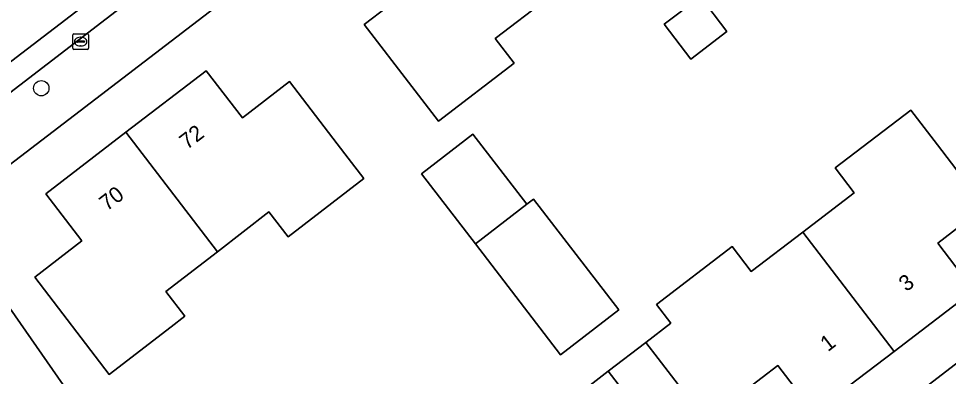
# Model space of a CAD drawing. Extents: x 159352 to 160617, y 385888 to 387323.
# Drawn here: x 160208.1 to 160267.4, y 386699.1 to 386722 of the extents above; entities that cross this region are included whole.
import ezdxf

# ---------------------------------------------------------------- set-up
doc = ezdxf.new("R2010")
doc.units = 0
for name, color, linetype in [('IMGEO_Boom', 7, 'Continuous'), ('IMGEO_Erf', 7, 'Continuous'), ('IMGEO_Groenvoorziening', 7, 'Continuous'), ('IMGEO_Kolk', 7, 'Continuous'), ('IMGEO_Pand', 7, 'Continuous'), ('IMGEO_Pand_nummerreeks', 7, 'Continuous'), ('IMGEO_Rijbaan_lokaal_gesloten', 7, 'Continuous'), ('IMGEO_Voetpad_open', 7, 'Continuous')]:
    doc.layers.add(name, color=color, linetype=linetype)

msp = doc.modelspace()

# ---------------------------------------------------------------- linework, layer by layer
at = {"layer": 'IMGEO_Boom'}
msp.add_circle((160209.501, 386717.511), 0.489, dxfattribs=at)
at = {"layer": 'IMGEO_Erf'}
for points in [[(160294.154, 386720.078), (160292.522, 386722.194), (160288.093, 386727.991), (160265.745, 386757.237), (160256.291, 386750), (160203.329, 386709.461), (160207.16, 386703.955), (160216.013, 386691.229), (160210.854, 386687.263), (160206.666, 386684.043), (160206.023, 386683.551), (160208.385, 386680.46), (160219.222, 386666.026)], [(160223.498, 386665.764), (160294.154, 386720.078)], [(160243.323, 386697.601), (160245.716, 386699.443), (160248.11, 386701.284), (160249.704, 386702.51), (160248.79, 386703.702), (160253.629, 386707.396), (160254.84, 386705.81), (160258.138, 386708.329), (160261.423, 386710.837), (160260.212, 386712.424), (160265.05, 386716.118), (160266.74, 386713.906), (160269.774, 386709.932), (160266.765, 386707.612), (160269.058, 386704.596), (160263.972, 386700.71), (160258.85, 386696.796), (160256.554, 386699.799), (160253.536, 386697.509)]]:
    msp.add_lwpolyline(points, dxfattribs=at)
for points in [[(160246.306, 386724.147), (160245.091, 386725.732), (160241.795, 386723.21), (160238.499, 386720.688), (160239.712, 386719.101), (160234.874, 386715.398), (160233.174, 386717.616), (160230.133, 386721.585), (160233.157, 386723.895), (160230.828, 386726.897), (160235.954, 386730.824), (160241.044, 386734.723), (160243.364, 386731.728), (160246.378, 386734.03), (160249.431, 386730.071), (160251.144, 386727.85)], [(160250.992, 386719.37), (160249.29, 386721.594), (160251.599, 386723.362), (160253.301, 386721.138)], [(160225.264, 386708.023), (160224.043, 386709.61), (160220.746, 386707.074), (160217.448, 386704.538), (160218.667, 386702.951), (160217.79, 386702.277), (160213.826, 386699.229), (160209.099, 386705.452), (160212.1, 386707.77), (160209.791, 386710.773), (160214.907, 386714.695), (160220.035, 386718.626), (160222.352, 386715.616), (160225.363, 386717.933), (160228.404, 386713.964), (160229.101, 386713.054), (160230.105, 386711.745)], [(160237.229, 386707.574), (160233.783, 386712.054), (160237.074, 386714.587), (160240.521, 386710.106), (160240.944, 386710.431), (160246.39, 386703.352), (160242.676, 386700.495)]]:
    msp.add_lwpolyline(points, close=True, dxfattribs=at)
at = {"layer": 'IMGEO_Groenvoorziening'}
msp.add_lwpolyline([(160210.854, 386687.263), (160216.013, 386691.229), (160207.16, 386703.955), (160203.329, 386709.461), (160198.162, 386705.506)], close=True, dxfattribs=at)
at = {"layer": 'IMGEO_Kolk'}
for p, q in [((160211.513, 386720.062), (160211.513, 386720.914)), ((160211.588, 386720.988), (160212.44, 386720.988)), ((160211.772, 386720.482), (160211.772, 386720.494)), ((160212.21, 386720.445), (160211.812, 386720.445)), ((160211.815, 386720.531), (160212.213, 386720.531)), ((160212.001, 386720.768), (160212.026, 386720.768)), ((160212.256, 386720.494), (160212.256, 386720.482)), ((160212.514, 386720.914), (160212.514, 386720.062)), ((160212.44, 386719.988), (160211.588, 386719.988)), ((160212.024, 386720.208), (160211.999, 386720.208))]:
    msp.add_line(p, q, dxfattribs=at)
for points in [[(160211.513, 386720.062), (160211.513, 386720.914)], [(160211.588, 386720.988), (160212.44, 386720.988)], [(160212.514, 386720.914), (160212.514, 386720.062)], [(160212.44, 386719.988), (160211.588, 386719.988)]]:
    msp.add_lwpolyline(points, dxfattribs=at)
for centre, radius, start, end in [((160211.59, 386720.912), 0.0765, 91.55205, 178.44795), ((160211.59, 386720.912), 0.0765, 91.55205, 178.44795), ((160211.812, 386720.491), 0.0403, 85.87752, 175.75265), ((160211.809, 386720.481), 0.0366, 178.93798, 274.71019), ((160212.213, 386720.488), 0.043, 264.86636, 352.45326), ((160212.217, 386720.493), 0.0386, 1.73085, 96.63898), ((160212.438, 386720.912), 0.0765, 1.55205, 88.44795), ((160212.438, 386720.912), 0.0765, 1.55205, 88.44795), ((160211.59, 386720.064), 0.0765, 181.55205, 268.44795), ((160211.59, 386720.064), 0.0765, 181.55205, 268.44795), ((160212.438, 386720.064), 0.0765, 271.55205, 358.44795), ((160212.438, 386720.064), 0.0765, 271.55205, 358.44795)]:
    msp.add_arc(centre, radius, start, end, dxfattribs=at)
for centre, major_axis, ratio, start_param, end_param in [((160212, 386720.488), (-0.387, 0.002), 0.722429, 4.712389, 7.853982), ((160212.025, 386720.488), (-0.39, 0.002), 0.717154, 1.570796, 4.712389)]:
    msp.add_ellipse(centre, major_axis=major_axis, ratio=ratio, start_param=start_param, end_param=end_param, dxfattribs=at)
at = {"layer": 'IMGEO_Pand'}
for points in [[(160235.954, 386730.824), (160230.828, 386726.897), (160233.157, 386723.895), (160230.133, 386721.585), (160233.174, 386717.616), (160234.874, 386715.398), (160239.712, 386719.101), (160238.499, 386720.688), (160241.795, 386723.21)], [(160250.992, 386719.37), (160253.301, 386721.138), (160251.599, 386723.362), (160249.29, 386721.594)], [(160228.404, 386713.964), (160225.363, 386717.933), (160222.352, 386715.616), (160220.035, 386718.626), (160214.907, 386714.695), (160220.746, 386707.074), (160224.043, 386709.61), (160225.264, 386708.023), (160230.105, 386711.745), (160229.101, 386713.054)], [(160263.972, 386700.71), (160269.058, 386704.596), (160266.765, 386707.612), (160269.774, 386709.932), (160266.74, 386713.906), (160265.05, 386716.118), (160260.212, 386712.424), (160261.423, 386710.837), (160258.138, 386708.329)], [(160214.907, 386714.695), (160209.791, 386710.773), (160212.1, 386707.77), (160209.099, 386705.452), (160213.826, 386699.229), (160217.79, 386702.277), (160218.667, 386702.951), (160217.448, 386704.538), (160220.746, 386707.074)], [(160237.229, 386707.574), (160240.521, 386710.106), (160237.074, 386714.587), (160233.783, 386712.054)], [(160240.521, 386710.106), (160237.229, 386707.574), (160242.676, 386700.495), (160246.39, 386703.352), (160240.944, 386710.431)], [(160258.138, 386708.329), (160254.84, 386705.81), (160253.629, 386707.396), (160248.79, 386703.702), (160249.704, 386702.51), (160248.11, 386701.284), (160248.902, 386700.254), (160251.951, 386696.29), (160253.536, 386697.509), (160256.554, 386699.799), (160258.85, 386696.796), (160263.972, 386700.71)], [(160251.951, 386696.29), (160248.902, 386700.254), (160248.11, 386701.284), (160245.716, 386699.443), (160249.558, 386694.449)], [(160249.558, 386694.449), (160245.716, 386699.443), (160243.323, 386697.601), (160247.164, 386692.608)]]:
    msp.add_lwpolyline(points, close=True, dxfattribs=at)
at = {"layer": 'IMGEO_Rijbaan_lokaal_gesloten'}
for points in [[(160265.721, 386763.827), (160263.243, 386766.961), (160189.942, 386710.759), (160139.601, 386672.162), (160142.105, 386668.973), (160158.757, 386681.758), (160177.013, 386695.834), (160177.235, 386695.527), (160177.925, 386694.571), (160178.543, 386695.043), (160191.838, 386705.219), (160192.346, 386705.608), (160192.757, 386705.91), (160192.024, 386706.88), (160191.799, 386707.177), (160225.41, 386732.911)], [(160236.417, 386739.403), (160240.016, 386742.157), (160244.774, 386745.797), (160248.382, 386748.558), (160249.211, 386749.192), (160257.722, 386755.706), (160261.335, 386758.471), (160265.741, 386761.811), (160266.707, 386762.581), (160265.94, 386763.551), (160265.721, 386763.827), (160225.41, 386732.911), (160191.799, 386707.177), (160192.024, 386706.88), (160192.757, 386705.91), (160193.01, 386706.097), (160202.515, 386713.397), (160204.262, 386714.739), (160206.09, 386716.144), (160215.677, 386723.511), (160219.27, 386726.272), (160222.61, 386728.839), (160223.626, 386729.616), (160227.259, 386732.396)]]:
    msp.add_lwpolyline(points, close=True, dxfattribs=at)
at = {"layer": 'IMGEO_Voetpad_open'}
for points in [[(160203.329, 386709.461), (160256.291, 386750), (160265.745, 386757.237), (160266.169, 386757.561), (160269.047, 386759.761), (160275.958, 386764.94)], [(160215.677, 386723.511), (160206.09, 386716.144), (160206.189, 386716.015), (160206.493, 386715.619), (160202.92, 386712.87), (160202.616, 386713.266), (160202.515, 386713.397), (160193.01, 386706.097), (160192.757, 386705.91), (160192.346, 386705.608), (160191.838, 386705.219)], [(160294.154, 386720.078), (160223.498, 386665.764)]]:
    msp.add_lwpolyline(points, dxfattribs=at)

# ---------------------------------------------------------------- texts
at = {"layer": 'IMGEO_Pand_nummerreeks'}
for s, rotation, p in [('72', 37.4736, (160218.811, 386713.555)), ('70', 37.4736, (160213.694, 386709.632)), ('3', 37.38368, (160264.757, 386704.481)), ('1', 37.3855, (160259.744, 386700.65))]:
    msp.add_text(s, height=1, rotation=rotation, dxfattribs=at).set_placement(p)

doc.saveas('drawing.dxf')
